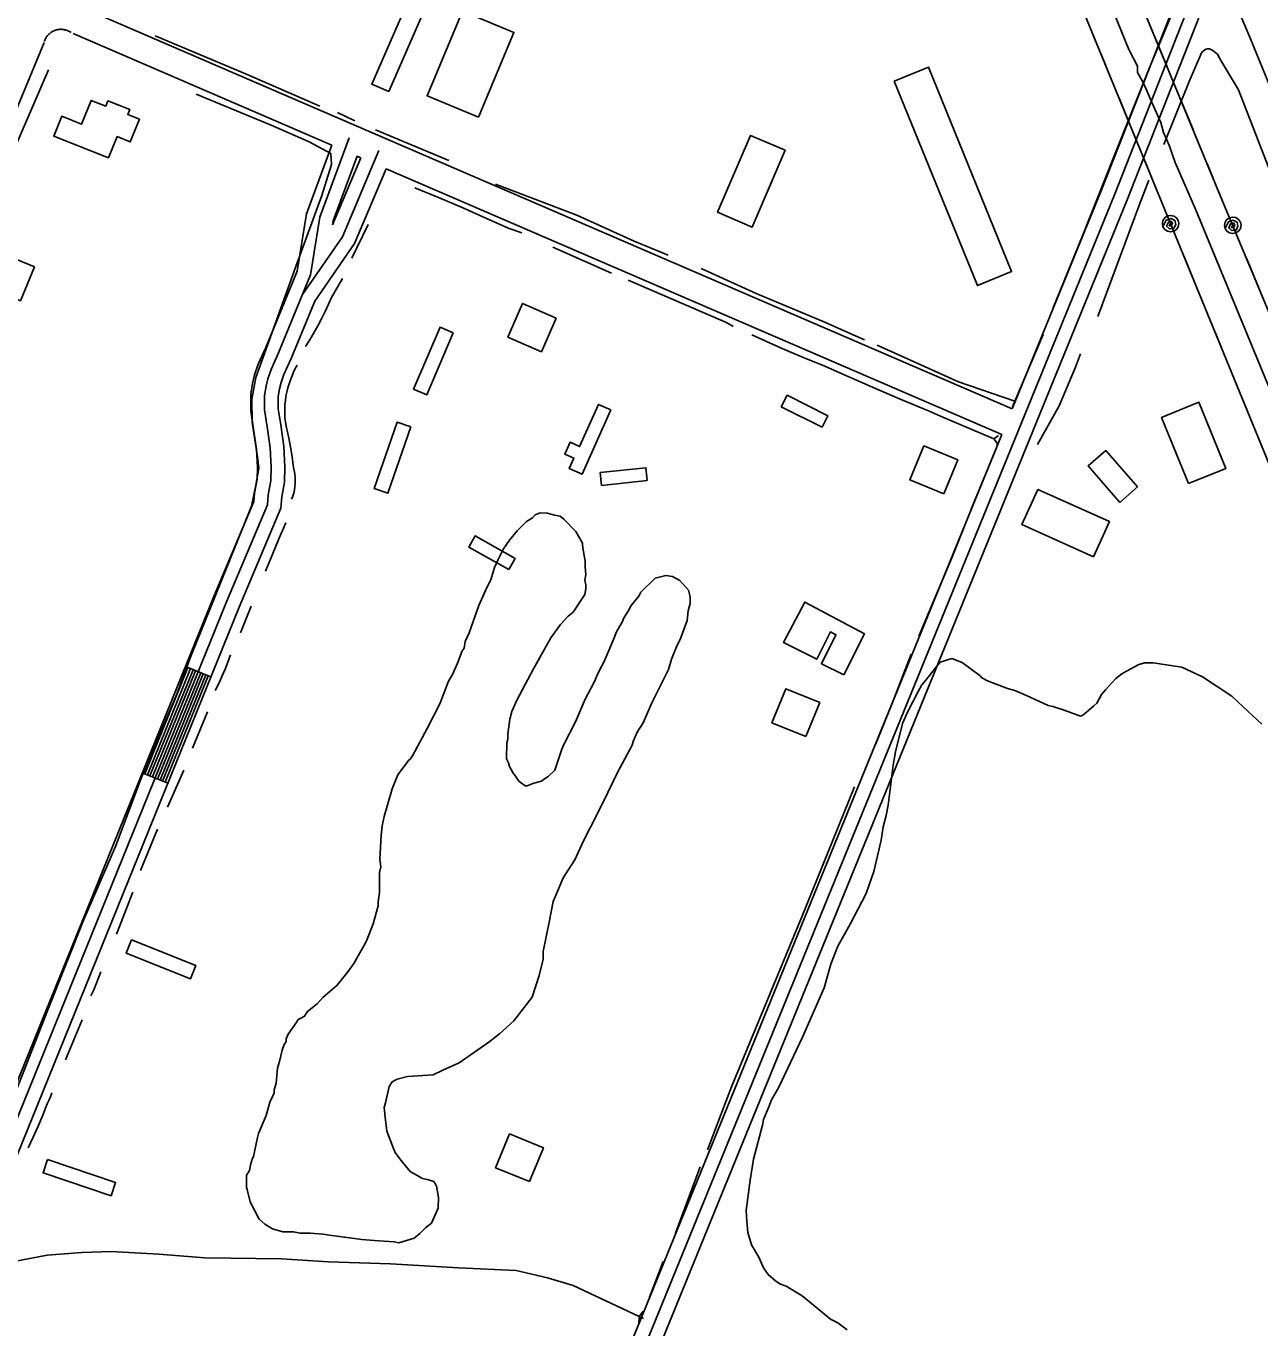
# Model space of a CAD drawing. Extents: x 3329332 to 3367211, y 631066 to 656469.
# Drawn here: x 3347814 to 3349160, y 651553 to 652972 of the extents above; entities that cross this region are included whole.
import ezdxf

# ---------------------------------------------------------------- set-up
doc = ezdxf.new("R2010")
doc.units = 0
for name, color, linetype in [('V-BLDG-OTLN', 7, 'Continuous'), ('V-RAIL-TRAK', 7, 'Continuous'), ('V-ROAD-CNTR', 7, 'Continuous'), ('V-SITE-VEGE', 7, 'Continuous'), ('V-TOPO-SHOR', 7, 'Continuous'), ('V-UTIL-LINE', 7, 'Continuous')]:
    doc.layers.add(name, color=color, linetype=linetype)

msp = doc.modelspace()

# ---------------------------------------------------------------- linework, layer by layer
at = {"layer": 'V-BLDG-OTLN'}
for points in [[(3348210, 652900.6), (3348191.6, 652908.6), (3348251.6, 653046.4), (3348270, 653038.4)], [(3348307.8, 652872.6), (3348251.9, 652896.1), (3348290.7, 652988.5), (3348346.6, 652965.1)], [(3348761.5, 652912.1), (3348798.8, 652927.2), (3348889.4, 652704.4), (3348852.1, 652689.2)], [(3347904.5, 652828.3), (3347844.8, 652852.2), (3347853.5, 652873.8), (3347875, 652865.1), (3347885.4, 652891.1), (3347901.5, 652884.7), (3347903.8, 652890.5), (3347927.6, 652881), (3347925.4, 652875.6), (3347938.2, 652870.5), (3347928.2, 652845.7), (3347913.8, 652851.5)], [(3348642.4, 652836.8), (3348606.4, 652752.8), (3348568.8, 652769), (3348604.8, 652852.9)], [(3347786.7, 652724.7), (3347771.5, 652687.7), (3347808.4, 652672.5), (3347823.7, 652709.5)], [(3348392.6, 652653.7), (3348355.9, 652669.7), (3348340, 652633), (3348376.6, 652617)], [(3348280.5, 652637.7), (3348251.5, 652569.9), (3348237, 652576.1), (3348266.1, 652643.9)], [(3348682.8, 652534.6), (3348638.2, 652557.1), (3348644.5, 652569.6), (3348689.1, 652547.1)], [(3348452.2, 652553.5), (3348420.9, 652483.5), (3348407, 652489.7), (3348412, 652500.9), (3348402, 652505.4), (3348407.8, 652518.3), (3348418.2, 652513.6), (3348438.8, 652559.5)], [(3349082.3, 652473.2), (3349052.9, 652545.4), (3349093.7, 652562), (3349123.1, 652489.8)], [(3348234.2, 652535.1), (3348209.2, 652462.7), (3348194.3, 652467.8), (3348219.3, 652540.3)], [(3348815.5, 652462.1), (3348830.7, 652499.1), (3348793.7, 652514.3), (3348778.5, 652477.3)], [(3349007.3, 652452.8), (3348972.9, 652492.5), (3348992.3, 652509.3), (3349026.7, 652469.6)], [(3348492, 652476.7), (3348442.3, 652471.3), (3348440.8, 652485.2), (3348490.5, 652490.6)], [(3348978.8, 652393.4), (3348900.7, 652428.5), (3348917.9, 652466.8), (3348996, 652431.8)], [(3348341, 652379.5), (3348297.4, 652404), (3348304.2, 652416.2), (3348347.8, 652391.7)], [(3348706.3, 652264.7), (3348681.9, 652276.9), (3348697.8, 652308.5), (3348691.7, 652311.6), (3348676.8, 652281.8), (3348640.8, 652299.9), (3348663.8, 652344), (3348728.8, 652309.5)], [(3348664.9, 652197.5), (3348680.1, 652234.5), (3348643.1, 652249.6), (3348627.9, 652212.6)], [(3347929.5, 651975.7), (3347999.6, 651948), (3347993.9, 651933.5), (3347923.8, 651961.2)], [(3348363.7, 651712.2), (3348378.8, 651749.2), (3348341.8, 651764.3), (3348326.6, 651727.3)], [(3347837.9, 651736.4), (3347912.1, 651711.3), (3347907.2, 651696.8), (3347833, 651721.9)]]:
    msp.add_lwpolyline(points, close=True, dxfattribs=at)
at = {"layer": 'V-RAIL-TRAK'}
msp.add_lwpolyline([(3349202.3, 652830.4), (3349149.9, 652958.2), (3349131.3, 653002), (3349110.4, 653051.1), (3349097.1, 653083.5), (3349061.9, 653171.5), (3349029.7, 653249.6), (3348996.3, 653331.3), (3348961.9, 653413.5), (3348916.5, 653524.8), (3348871.1, 653635.3), (3348831, 653732.9), (3348791.3, 653828.8), (3348755.2, 653916.9), (3348720.3, 654000.4), (3348670.1, 654121.8), (3348637.1, 654203.5), (3348611.9, 654264.7), (3348568.3, 654371.9), (3348523.8, 654477.8), (3348478.8, 654587.8), (3348449, 654660.4)], dxfattribs=at)
at = {"layer": 'V-ROAD-CNTR'}
for p, q in [((3347988.3, 652273.7), (3348016.1, 652262.4)), ((3347941.3, 652157.9), (3347969.1, 652146.6))]:
    msp.add_line(p, q, dxfattribs=at)
for points in [[(3347836.6, 649939.1), (3348422, 651367.8), (3349001.5, 652788.1), (3349371.7, 653728.9), (3349753.3, 654665.9)], [(3348890.1, 652554.7), (3348987.6, 652793.7), (3349357.8, 653734.5), (3349739.4, 654671.6)], [(3347850.5, 649933.4), (3348435.9, 651362.1), (3349015.5, 652782.6), (3349385.7, 653723.3), (3349767.2, 654660.2)], [(3348890.1, 652554.7), (3347877.8, 652991.3)], [(3347863.6, 652965), (3347862.6, 652965.7), (3347861.8, 652966.2), (3347860.9, 652966.6), (3347860.1, 652967), (3347859.3, 652967.3), (3347858.4, 652967.7), (3347857.5, 652967.9), (3347856.6, 652968.1), (3347855.7, 652968.3), (3347854.8, 652968.4), (3347853.9, 652968.5), (3347853, 652968.6), (3347852, 652968.6), (3347851.1, 652968.5), (3347850.2, 652968.4), (3347849.3, 652968.3), (3347848.4, 652968.1), (3347847.5, 652967.9), (3347846.6, 652967.6), (3347845.8, 652967.3), (3347844.9, 652967), (3347844.1, 652966.6), (3347843.3, 652966.1), (3347842.5, 652965.7), (3347841.7, 652965.2), (3347841, 652964.6), (3347840.3, 652964), (3347839.6, 652963.4), (3347838.9, 652962.8), (3347838.3, 652962.1), (3347837.7, 652961.4), (3347837.2, 652960.6), (3347836.6, 652959.9), (3347836.2, 652959.1), (3347835.7, 652958.3), (3347835.3, 652957.5), (3347835, 652956.6), (3347834.6, 652955.7), (3347834.5, 652955.2)], [(3348147.9, 652842.1), (3347865.9, 652963.8)], [(3347834.1, 652954.2), (3347732.2, 652708.2), (3347466.2, 652057.4), (3347278.5, 651598)], [(3348166.9, 652850.3), (3348135, 652763.6), (3348124.7, 652700.7), (3348090, 652615.8), (3348081.7, 652597.8), (3348078.1, 652587.6), (3348076.3, 652579.5), (3348074.7, 652569.4), (3348074.5, 652553.8), (3348077.6, 652535), (3348080.9, 652512.2), (3348081.8, 652491), (3348081.5, 652476.4), (3348078.6, 652461), (3348077.7, 652450.2), (3348033.1, 652344.3), (3347732.8, 651604.3), (3347721.8, 651586.3), (3347710.8, 651571.2), (3347694.5, 651555.5), (3347676.7, 651543.9)], [(3347719.3, 651611), (3348019.3, 652350), (3348062.9, 652453.8), (3348063.7, 652463), (3348066.6, 652478), (3348066.8, 652490.8), (3348065.9, 652510.8), (3348062.7, 652532.7), (3348059.5, 652552.6), (3348059.7, 652570.7), (3348061.6, 652582.3), (3348063.7, 652591.7), (3348067.8, 652603.4), (3348076.2, 652621.7), (3348110.2, 652704.8), (3348120.4, 652767.4), (3348147.9, 652842.1)], [(3348116, 652679.5), (3348159.7, 652742.4), (3348199.4, 652836.3)], [(3348148.8, 652755.2), (3348149.6, 652759.7), (3348175.5, 652830.2)], [(3348148.8, 652755.2), (3348179.8, 652828.4)], [(3348179.8, 652828.4), (3348175.5, 652830.2)], [(3348129.3, 652672.3), (3348172.9, 652735.1), (3348207.3, 652816.5)], [(3348878.7, 652526.9), (3348207.3, 652816.5)], [(3347746.2, 651597.5), (3348047, 652338.6), (3348092.4, 652446.5), (3348093.5, 652458.9), (3348096.5, 652474.9), (3348096.8, 652491.2), (3348095.8, 652513.6), (3348092.4, 652537.2), (3348089.5, 652554.9), (3348089.6, 652568.1), (3348091, 652576.6), (3348092.6, 652583.4), (3348095.6, 652592.2), (3348103.7, 652609.8), (3348129.3, 652672.3)], [(3347822.7, 649944.8), (3348408.1, 651373.5), (3348878.7, 652526.9)], [(3347944.1, 652156.8), (3347991.1, 652272.6)], [(3347946.9, 652155.7), (3347993.9, 652271.5)], [(3347949.6, 652154.5), (3347996.6, 652270.3)], [(3347952.4, 652153.4), (3347999.4, 652269.2)], [(3347955.2, 652152.3), (3348002.2, 652268.1)], [(3347958, 652151.1), (3348005, 652267)], [(3347960.8, 652150), (3348007.8, 652265.8)], [(3347963.5, 652148.9), (3348010.5, 652264.7)], [(3347966.3, 652147.8), (3348013.3, 652263.6)]]:
    msp.add_lwpolyline(points, dxfattribs=at)
at = {"layer": 'V-SITE-VEGE'}
for points in [[(3348096.2, 651861.8), (3348098.3, 651864.9), (3348098.3, 651868), (3348100.5, 651873.1), (3348110, 651886.5), (3348111, 651888.6), (3348118.3, 651892.6), (3348121.5, 651897.8), (3348132, 651905.9), (3348138.3, 651913.1), (3348154, 651926.4), (3348165.6, 651940.8), (3348171.9, 651950), (3348184.7, 651972.7), (3348185.7, 651974.8), (3348188.9, 651982), (3348193.2, 651993.3), (3348198.7, 652013), (3348198.7, 652017.1), (3348199.9, 652027.5), (3348200.1, 652049.2), (3348201.3, 652055.5), (3348200.3, 652063.8), (3348201.7, 652089.7), (3348202.9, 652100), (3348205.1, 652110.4), (3348213.7, 652140.3), (3348216.9, 652147.6), (3348220.1, 652155.8), (3348231.7, 652171.2), (3348233.8, 652173.3), (3348236, 652176.4), (3348251.9, 652206.2), (3348265.7, 652233), (3348275.3, 652257.8), (3348279.6, 652265), (3348284.9, 652277.4), (3348290.3, 652290.8), (3348292.4, 652293.9), (3348293.5, 652301.1), (3348297.8, 652310.4), (3348304.2, 652329), (3348308.5, 652340.4), (3348317.1, 652360), (3348321.3, 652368.2), (3348325.6, 652381.6), (3348328.9, 652389.9), (3348335.2, 652402.3), (3348341.6, 652411.5), (3348350, 652421.8), (3348360.5, 652432), (3348366.8, 652436.1), (3348369.9, 652439.2), (3348375.1, 652441.2), (3348383.4, 652441.1), (3348390.7, 652438.9), (3348396.9, 652437.8), (3348401, 652434.6), (3348414.3, 652421), (3348421.4, 652408.4), (3348421.4, 652406.4), (3348422.3, 652401.2), (3348424.2, 652388.7), (3348424.2, 652382.5), (3348425.1, 652374.2), (3348424, 652368), (3348425, 652362.8), (3348424.9, 652358.6), (3348423.8, 652352.4), (3348411.1, 652332.9), (3348405.9, 652328.8), (3348397.5, 652319.5), (3348386.9, 652305.2), (3348367.8, 652271.2), (3348349.8, 652237.2), (3348344.4, 652224.8), (3348342.2, 652216.5), (3348340, 652200), (3348339.9, 652194.8), (3348338.8, 652190.6), (3348338.6, 652173), (3348340.6, 652168.8), (3348341.6, 652164.7), (3348343.6, 652161.5), (3348345.7, 652157.4), (3348347.7, 652155.3), (3348351.8, 652149), (3348359, 652143.7), (3348361, 652143.7), (3348368.3, 652146.7), (3348376.7, 652148.7), (3348378.8, 652150.7), (3348384, 652153.8), (3348391.3, 652160.9), (3348398.9, 652183.7), (3348401, 652188.8), (3348413.8, 652213.6), (3348424.4, 652238.3), (3348434, 652256.9), (3348439.4, 652269.2), (3348444.7, 652278.5)], [(3348464.9, 652322.9), (3348466, 652326), (3348471.3, 652334.2), (3348474.5, 652340.4), (3348482.9, 652350.6), (3348485, 652354.8), (3348500.8, 652370.1), (3348512.2, 652373.1), (3348519.5, 652372), (3348527.7, 652367.7), (3348536.9, 652357.2), (3348538.9, 652349.9), (3348538.8, 652342.7), (3348536.6, 652334.4), (3348535.5, 652324.1), (3348527.9, 652303.4), (3348524.7, 652297.2), (3348518.3, 652281.7), (3348515.1, 652270.4), (3348497, 652234.3), (3348487.4, 652212.6), (3348481, 652202.3), (3348476.8, 652192), (3348475.7, 652187.9), (3348459.8, 652159.1), (3348449.1, 652136.4), (3348437.4, 652112.7), (3348422.5, 652083.8), (3348412.9, 652063.2), (3348400.2, 652043.6), (3348394.9, 652030.2), (3348389.5, 652017.8), (3348385.1, 651995.1), (3348378.5, 651963), (3348378.4, 651954.7), (3348374, 651937.1), (3348366.5, 651913.4), (3348346.4, 651887.7), (3348330.7, 651873.4), (3348319.2, 651864.2), (3348286.8, 651841.8), (3348269, 651833.7), (3348258.6, 651828.7), (3348230.6, 651826.9), (3348219.1, 651824), (3348213.9, 651820.9), (3348210.7, 651815.8), (3348206.4, 651798.2), (3348205.2, 651793), (3348206.2, 651782.6), (3348208, 651767.1), (3348215.1, 651748.3), (3348217.1, 651744.1), (3348223.2, 651735.8), (3348233.4, 651723.2), (3348246.8, 651715.8), (3348252, 651714.7), (3348259.2, 651712.5), (3348261.2, 651709.4), (3348262.3, 651707.3), (3348264.2, 651694.8), (3348264, 651683.4), (3348256.6, 651666.9), (3348250.3, 651661.8), (3348244, 651655.6), (3348237.7, 651650.5), (3348221, 651645.6), (3348215.9, 651646.7), (3348194.1, 651648), (3348180.6, 651649.2), (3348145.4, 651653.8), (3348138.2, 651654.9), (3348124.7, 651656.1), (3348113.3, 651656.2), (3348106.1, 651657.4), (3348094.7, 651657.5), (3348083.3, 651660.8), (3348075.1, 651666), (3348068.9, 651671.3), (3348058.8, 651690.1), (3348055.8, 651703.6), (3348054.8, 651705.7), (3348055, 651719.2), (3348058.2, 651724.3), (3348059.3, 651730.5), (3348061.4, 651737.8), (3348062.5, 651739.8), (3348066.9, 651760.5), (3348068, 651764.7), (3348076.5, 651784.3), (3348077.6, 651788.4), (3348080.9, 651799.8), (3348083, 651803.9), (3348085.1, 651809), (3348085.2, 651812.2), (3348087.3, 651819.4), (3348088.5, 651831.8), (3348088.6, 651836), (3348090.8, 651843.2), (3348094, 651855.6), (3348096.2, 651861.8)], [(3348444.7, 652278.5), (3348448.9, 652288.8), (3348455.3, 652303.3), (3348458.5, 652311.5), (3348464.9, 652322.9)], [(3348710.2, 651550.8), (3348699.9, 651558.1), (3348691.7, 651562.4), (3348669.1, 651581.3), (3348660.9, 651587.7), (3348643.4, 651598.3), (3348637.2, 651600.4), (3348632.1, 651603.6), (3348623.9, 651610.9), (3348618.8, 651618.3), (3348613.7, 651629.7), (3348605.6, 651643.3), (3348601.6, 651656.9), (3348600.7, 651669.3), (3348599.8, 651680.7), (3348604.4, 651713.9), (3348607.8, 651736.6), (3348617.6, 651773.9), (3348618.7, 651780.1), (3348625.1, 651794.5), (3348627.3, 651800.7), (3348635.7, 651815.1), (3348661.3, 651869.8), (3348684.8, 651923.4), (3348692.4, 651949.2), (3348699.9, 651968.8), (3348713.7, 651993.6), (3348730.7, 652026.5), (3348733.9, 652035.8), (3348739.3, 652050.3), (3348747, 652084.4), (3348749.2, 652098.9), (3348752.5, 652111.3), (3348754.7, 652122.7), (3348760.4, 652166.2), (3348762.7, 652180.7), (3348770.3, 652211.7), (3348775.7, 652224.1), (3348787.4, 652246.7), (3348791.6, 652253.9), (3348795.8, 652259.1), (3348806.3, 652272.4), (3348809.5, 652276.5), (3348811.6, 652278.6), (3348824.1, 652282.6), (3348832.4, 652279.4), (3348835.5, 652278.3), (3348855, 652263.5)], [(3348855, 652263.5), (3348857, 652261.4), (3348863.2, 652258.2), (3348884.9, 652249.7), (3348893.1, 652247.5), (3348905.5, 652242.1), (3348929.2, 652231.5), (3348934.4, 652230.4), (3348946.8, 652226.1), (3348964.4, 652219.6), (3348966.5, 652220.6), (3348968.5, 652221.7), (3348979, 652230.9), (3348982.2, 652233.9), (3348987.5, 652243.2), (3348991.7, 652248.3), (3349003.2, 652260.6), (3349009.5, 652265.7), (3349014.8, 652268.8), (3349028.3, 652275.9), (3349034.6, 652277.9), (3349043.9, 652277.8), (3349075, 652273.2), (3349097.6, 652262.6), (3349129.5, 652241.4), (3349141.8, 652229.9), (3349162.3, 652210.9)]]:
    msp.add_lwpolyline(points, dxfattribs=at)
at = {"layer": 'V-TOPO-SHOR'}
for p, q in [((3348154.1, 652877.8), (3348173.1, 652868.6)), ((3348195.5, 652858.8), (3348275.6, 652825.5)), ((3348169.9, 652718.9), (3348187.8, 652755.7)), ((3348388.9, 652731.1), (3348453, 652702.8)), ((3348875.1, 652525.8), (3348870.2, 652522.2)), ((3348810.3, 652359.7), (3348788.4, 652306.8)), ((3348048.3, 652310.6), (3348059.9, 652339.6)), ((3347996, 652184.8), (3348012.3, 652224.5)), ((3347968.6, 652120.6), (3347986.5, 652160.8)), ((3347939.4, 652051.5), (3347957.9, 652096.6)), ((3347913.2, 651981.9), (3347930.8, 652027.9)), ((3347857.4, 651844.9), (3347875.8, 651888.8)), ((3348509.5, 651625), (3348494.4, 651586.1)), ((3348487.4, 651571.1), (3348483.2, 651565.1)), ((3348482.8, 651556.7), (3348483.2, 651565.1))]:
    msp.add_line(p, q, dxfattribs=at)
for points in [[(3348934.8, 652665), (3348966.7, 652743.2), (3349000, 652827.6), (3349039.3, 652925.9), (3349066.6, 652991.1), (3349074.6, 653011.7), (3349080.1, 653030.9), (3349053.5, 653097.3), (3349012, 653205.8), (3348960, 653329.3), (3348919.7, 653421.8), (3348875.3, 653528.9), (3348827.6, 653652.9), (3348795.3, 653726.5), (3348754.1, 653823.5), (3348693.3, 653968.8), (3348618.4, 654146.6), (3348602, 654190.2), (3348574.6, 654268.6), (3348521.5, 654397.3), (3348521.3, 654397.9), (3348469.9, 654529.7), (3348439.4, 654597.5), (3348413.5, 654660.4)], [(3347955.2, 652961.5), (3348055.7, 652919.3), (3348135.1, 652884.8)], [(3349055.3, 652843.1), (3349083, 652911.8), (3349096.7, 652943.5), (3349101.4, 652946.8), (3349102.7, 652947.4), (3349105.4, 652947.4), (3349108.7, 652945.3), (3349113.9, 652941.3), (3349117.2, 652935.3), (3349136.7, 652902.5), (3349201.6, 652735.8), (3349276.9, 652549), (3349353.6, 652362.2), (3349441, 652137.5), (3349533.2, 651917.3), (3349647.9, 651642.5), (3349725.1, 651450.4), (3349804.4, 651262.2), (3349861.6, 651110.9), (3349871.1, 651094.9)], [(3347839.1, 652924.5), (3347792, 652815.8), (3347749.7, 652710.4)], [(3348000.2, 652897.7), (3348081.7, 652863.9), (3348123.4, 652846), (3348146.8, 652833.2), (3348147.6, 652821.1), (3348137.1, 652787.5), (3348108.7, 652709.8), (3348079.2, 652628.2), (3348065.2, 652588.9), (3348060.6, 652565.3), (3348061.3, 652540.3), (3348067, 652502.6), (3348068.3, 652490)], [(3348238.7, 652795.8), (3348264.5, 652785.1), (3348290.2, 652774.1), (3348315.8, 652762.8), (3348341.3, 652751.2), (3348355.4, 652746.5)], [(3348326.4, 652799.8), (3348415.1, 652765.9), (3348477.9, 652737.7), (3348514.8, 652722.3)], [(3348983.6, 652655.4), (3349028.2, 652775.8), (3349039, 652804.1)], [(3348550.8, 652707.9), (3348610.7, 652680.6), (3348684, 652649.8), (3348729.1, 652630)], [(3348144.3, 652668.8), (3348147.8, 652676), (3348151.5, 652683.1), (3348155.5, 652690.1), (3348159.6, 652696.9)], [(3348471.2, 652695.1), (3348576.7, 652649.7), (3348584.2, 652645.6), (3348585.8, 652644.6)], [(3348119.2, 652622.6), (3348123.9, 652630), (3348128.4, 652637.5), (3348132.7, 652645.2), (3348136.8, 652652.9), (3348140.7, 652660.8), (3348144.3, 652668.8)], [(3348606.1, 652635.6), (3348621.3, 652628.5), (3348636.6, 652621.7), (3348652, 652615), (3348667.5, 652608.5), (3348683.1, 652602.2), (3348711.9, 652589.5), (3348740.8, 652576.9), (3348769.8, 652564.6), (3348798.9, 652552.5), (3348811.7, 652546.8), (3348824.5, 652541.2), (3348831.5, 652538.3)], [(3348923.9, 652635.7), (3348893.1, 652563.2), (3348890.5, 652557)], [(3348742.7, 652624.3), (3348831.6, 652584.3), (3348893.1, 652563.2)], [(3348917.5, 652515.7), (3348941.2, 652557.9), (3348959, 652600.1), (3348964.5, 652614.6)], [(3348104.6, 652590.7), (3348106.2, 652594.7), (3348108.1, 652598.6), (3348110.2, 652602.3)], [(3348104.2, 652456.3), (3348105.4, 652459.6), (3348106.4, 652463), (3348107.2, 652466.4), (3348107.7, 652469.9), (3348108, 652473.4), (3348108.1, 652476.9), (3348108, 652480.4), (3348107.7, 652483.9), (3348107.1, 652487.4), (3348106.3, 652490.8), (3348104.7, 652502.2), (3348102.8, 652513.4), (3348100.6, 652524.7), (3348098.1, 652535.9), (3348097.4, 652540.5), (3348096.9, 652545.1), (3348096.7, 652549.8), (3348096.6, 652554.5), (3348096.8, 652559.1), (3348097.3, 652563.8), (3348097.9, 652568.4), (3348098.8, 652573), (3348100, 652577.5), (3348101.3, 652582), (3348102.9, 652586.4), (3348104.6, 652590.7)], [(3348831.5, 652538.3), (3348870.2, 652522.2), (3348873.6, 652517.3), (3348873.5, 652513.9), (3348845.4, 652445.4)], [(3348068.3, 652490), (3348065.3, 652471.6), (3348060.3, 652448.5), (3348020.1, 652348.7), (3347995, 652286.9)], [(3348075.8, 652377.6), (3348082.8, 652395.4), (3348090.1, 652413.1), (3348097.7, 652430.6)], [(3348837.3, 652425.1), (3348830.8, 652408.7), (3348824.2, 652392.3), (3348817.3, 652376), (3348810.3, 652359.7)], [(3347995, 652286.9), (3347979, 652243.5), (3347940.8, 652153.8), (3347911.9, 652077.5), (3347877.6, 651998), (3347838.3, 651899.7), (3347803.5, 651810.5), (3347766.2, 651723.7), (3347743.4, 651671)], [(3348020.9, 652247.7), (3348024.7, 652255.3), (3348028.2, 652263), (3348031.6, 652270.8), (3348034.7, 652278.6), (3348037.6, 652286.6)], [(3348779.8, 652287.3), (3348770.5, 652262.8), (3348760.9, 652238.3), (3348751.1, 652213.9), (3348741.2, 652189.6)], [(3348718, 652142.6), (3348660.7, 652000.9), (3348583.8, 651815.6), (3348557.6, 651746.8)], [(3347885.3, 651914.9), (3347888.3, 651921.3), (3347891.1, 651927.7), (3347893.7, 651934.3), (3347896, 651941)], [(3347837.6, 651796.9), (3347839.5, 651800.8), (3347841.2, 651804.8), (3347842.8, 651808.9)], [(3347816.7, 651748.9), (3347822.3, 651760.7), (3347827.7, 651772.7), (3347832.8, 651784.8), (3347837.6, 651796.9)], [(3348549.8, 651728.4), (3348528.6, 651671.8), (3348522.7, 651656.1)], [(3347772.4, 651619.7), (3347776.4, 651620.5), (3347837.6, 651631.9), (3347875.3, 651634.9), (3347906.8, 651635.9), (3347959.5, 651633.2), (3348009.4, 651629.1), (3348093, 651628.1), (3348144.3, 651624.7), (3348212.1, 651622.5), (3348286, 651618.1), (3348349, 651615.3), (3348383.1, 651607.3), (3348411.1, 651598.8), (3348483.2, 651565.1), (3348488, 651562.9)]]:
    msp.add_lwpolyline(points, dxfattribs=at)
at = {"layer": 'V-UTIL-LINE'}
for points in [[(3348280.4, 654660.1), (3348528.6, 654058.4), (3349879.4, 650766.8)], [(3349947.4, 650765), (3349454, 651980.1), (3349114.1, 652794.4), (3348779, 653606), (3348344.2, 654660.2)], [(3349254.9, 652372.6), (3349090, 652772.3), (3349067.9, 652823.2), (3349061.5, 652841.3), (3349058.3, 652848.6), (3349055.2, 652855.9), (3349052, 652866.8), (3349045.6, 652881.3), (3349039.3, 652895.8), (3349036.1, 652903.1), (3349033, 652910.4), (3349026.6, 652921.3), (3349026.6, 652928.5), (3349017.1, 652946.7), (3348953.7, 653103)], [(3348991.8, 652929.7), (3348978.9, 652961.2)], [(3349059.1, 652927.6), (3349046.1, 652959.1)], [(3349019.9, 652861.3), (3349006.9, 652892.7)], [(3349087.3, 652859.2), (3349074.4, 652890.7)], [(3349047.9, 652792.8), (3349035, 652824.3)], [(3349115.6, 652790.8), (3349114.1, 652794.4), (3349102.6, 652822.3)], [(3349062.8, 652756.7), (3349061.2, 652754.3), (3349063.5, 652754.4), (3349065, 652756.7), (3349063.6, 652759.3), (3349060.4, 652758.2), (3349058.4, 652753.9), (3349061.6, 652751), (3349066.4, 652751.6), (3349068.4, 652755.7), (3349067.6, 652760.1), (3349063.3, 652762.4), (3349058.1, 652760.6), (3349054.4, 652753.3), (3349056.4, 652750.4), (3349059.3, 652748.4), (3349062.7, 652747.7), (3349066.2, 652748.4), (3349069.1, 652750.3), (3349071.1, 652753.3), (3349071.8, 652756.7), (3349071.1, 652760.1), (3349069.1, 652763.1), (3349066.2, 652765), (3349062.8, 652765.7), (3349059.3, 652765.1), (3349056.4, 652763.1), (3349054.5, 652760.2), (3349053.8, 652756.8), (3349054.4, 652753.3)], [(3349130.6, 652754.8), (3349129.1, 652752.4), (3349131.4, 652752.5), (3349132.8, 652754.9), (3349131.4, 652757.4), (3349128.2, 652756.3), (3349126.3, 652752), (3349129.4, 652749.1), (3349134.3, 652749.7), (3349136.2, 652753.8), (3349135.4, 652758.2), (3349131.2, 652760.5), (3349126, 652758.7), (3349122.3, 652751.4), (3349124.3, 652748.5), (3349127.2, 652746.5), (3349130.6, 652745.8), (3349134.1, 652746.5), (3349137, 652748.5), (3349138.9, 652751.4), (3349139.6, 652754.9), (3349138.9, 652758.3), (3349137, 652761.2), (3349134, 652763.2), (3349130.6, 652763.8), (3349127.1, 652763.1), (3349124.2, 652761.2), (3349122.3, 652758.3), (3349121.6, 652754.8), (3349122.3, 652751.4)], [(3349090.5, 652689.2), (3349077.6, 652720.7)], [(3349158.7, 652687.5), (3349145.6, 652718.9)], [(3349118.6, 652620.7), (3349105.7, 652652.2)], [(3349146.7, 652552.3), (3349133.7, 652583.7)]]:
    msp.add_lwpolyline(points, dxfattribs=at)

doc.saveas('drawing.dxf')
